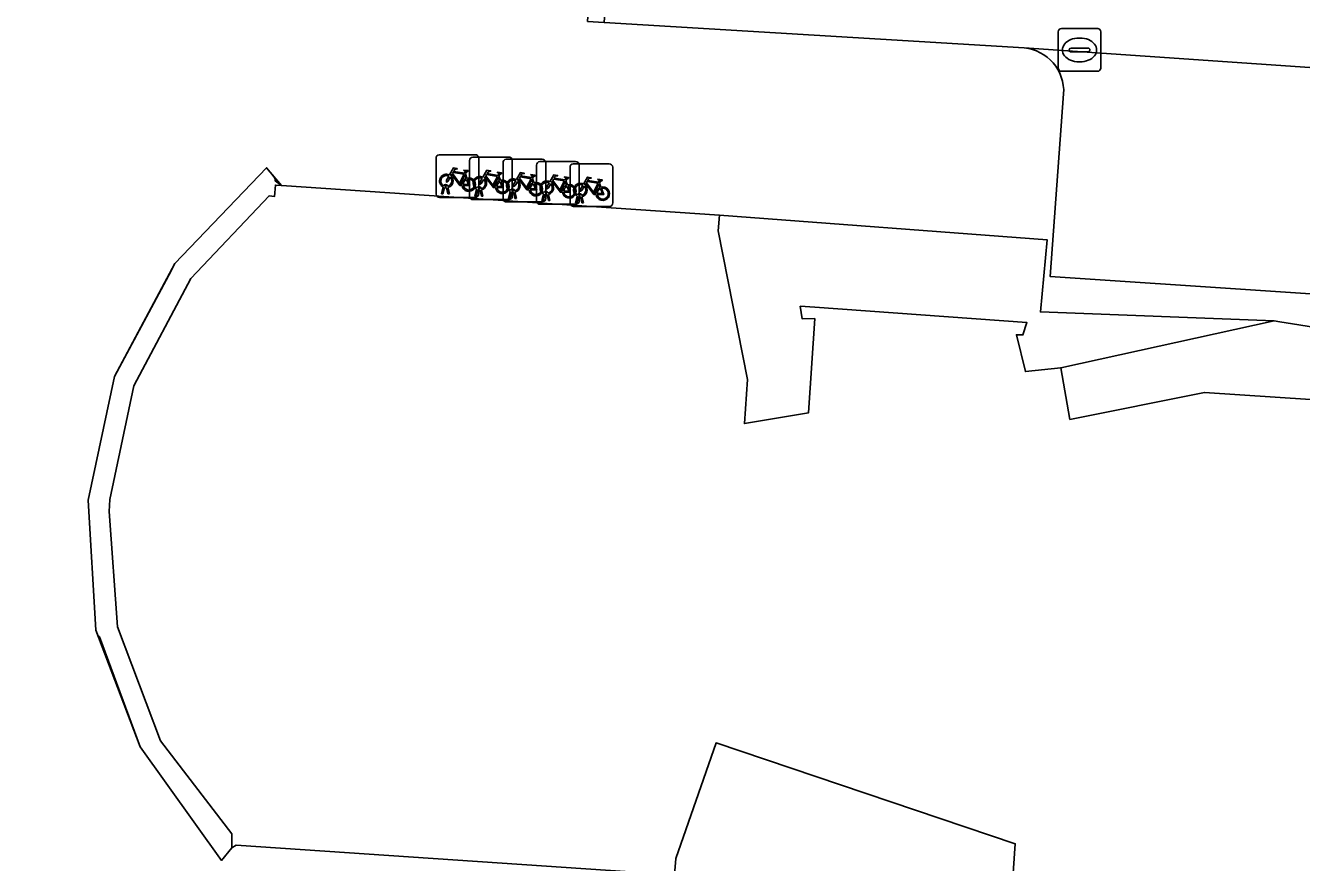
# Model space of a CAD drawing. Extents: x 161848 to 162726, y 385382 to 386521.
# Drawn here: x 161919.81 to 161949.74, y 385590.82 to 385610.46 of the extents above; entities that cross this region are included whole.
import ezdxf

# ---------------------------------------------------------------- set-up
doc = ezdxf.new("R2010")
doc.units = 0
for name, color, linetype in [('IMGEO_Fietsenrek', 7, 'Continuous'), ('IMGEO_Kolk', 7, 'Continuous'), ('IMGEO_Pand', 7, 'Continuous'), ('IMGEO_Pand_overbouw', 7, 'Continuous'), ('IMGEO_Parkeervlak_open', 7, 'Continuous'), ('IMGEO_Rijbaan_lokaal_open', 7, 'Continuous'), ('IMGEO_Voetpad_open', 7, 'Continuous')]:
    doc.layers.add(name, color=color, linetype=linetype)

msp = doc.modelspace()

# ---------------------------------------------------------------- linework, layer by layer
at = {"layer": 'IMGEO_Fietsenrek'}
for p, q in [((161929.439, 385606.502), (161929.439, 385607.343)), ((161929.439, 385607.343), (161929.439, 385606.502)), ((161929.514, 385607.427), (161930.355, 385607.427)), ((161930.355, 385607.427), (161929.514, 385607.427)), ((161930.3, 385607.374), (161931.141, 385607.374)), ((161931.141, 385607.374), (161930.3, 385607.374)), ((161930.439, 385607.352), (161930.439, 385606.511)), ((161930.439, 385606.511), (161930.439, 385607.352)), ((161931.086, 385607.32), (161931.927, 385607.32)), ((161931.927, 385607.32), (161931.086, 385607.32)), ((161931.225, 385607.299), (161931.225, 385606.458)), ((161931.225, 385606.458), (161931.225, 385607.299)), ((161930.225, 385606.449), (161930.225, 385607.29)), ((161930.225, 385607.29), (161930.225, 385606.449)), ((161931.011, 385606.395), (161931.011, 385607.236)), ((161931.011, 385607.236), (161931.011, 385606.395)), ((161931.796, 385606.342), (161931.796, 385607.183)), ((161931.796, 385607.183), (161931.796, 385606.342)), ((161931.871, 385607.267), (161932.712, 385607.267)), ((161932.712, 385607.267), (161931.871, 385607.267)), ((161932.011, 385607.245), (161932.011, 385606.404)), ((161932.011, 385606.404), (161932.011, 385607.245)), ((161932.582, 385606.288), (161932.582, 385607.129)), ((161932.582, 385607.129), (161932.582, 385606.288)), ((161932.657, 385607.213), (161933.498, 385607.213)), ((161933.498, 385607.213), (161932.657, 385607.213)), ((161932.796, 385607.192), (161932.796, 385606.351)), ((161932.796, 385606.351), (161932.796, 385607.192)), ((161933.582, 385607.138), (161933.582, 385606.297)), ((161933.582, 385606.297), (161933.582, 385607.138)), ((161929.708, 385606.694), (161929.709, 385606.687)), ((161930.126, 385606.976), (161930.162, 385606.881)), ((161930.912, 385606.923), (161930.948, 385606.828)), ((161931.698, 385606.869), (161931.734, 385606.774)), ((161932.483, 385606.816), (161932.519, 385606.721)), ((161933.269, 385606.762), (161933.305, 385606.667)), ((161930.364, 385606.427), (161929.523, 385606.427)), ((161929.523, 385606.427), (161930.364, 385606.427)), ((161929.566, 385606.511), (161929.605, 385606.671)), ((161929.6, 385606.511), (161929.566, 385606.511)), ((161929.635, 385606.659), (161929.6, 385606.511)), ((161929.677, 385606.683), (161929.676, 385606.687)), ((161929.718, 385606.511), (161929.684, 385606.653)), ((161929.716, 385606.657), (161929.751, 385606.511)), ((161929.751, 385606.511), (161929.718, 385606.511)), ((161930.352, 385606.458), (161930.391, 385606.618)), ((161930.386, 385606.458), (161930.352, 385606.458)), ((161930.421, 385606.606), (161930.386, 385606.458)), ((161930.463, 385606.63), (161930.462, 385606.634)), ((161930.504, 385606.458), (161930.47, 385606.6)), ((161930.494, 385606.641), (161930.495, 385606.634)), ((161930.502, 385606.604), (161930.537, 385606.458)), ((161930.537, 385606.458), (161930.504, 385606.458)), ((161931.138, 385606.404), (161931.177, 385606.564)), ((161931.172, 385606.404), (161931.138, 385606.404)), ((161931.207, 385606.552), (161931.172, 385606.404)), ((161931.249, 385606.576), (161931.248, 385606.58)), ((161931.29, 385606.404), (161931.256, 385606.546)), ((161931.28, 385606.587), (161931.281, 385606.58)), ((161931.288, 385606.55), (161931.323, 385606.404)), ((161931.323, 385606.404), (161931.29, 385606.404)), ((161931.923, 385606.351), (161931.962, 385606.511)), ((161931.992, 385606.499), (161931.957, 385606.351)), ((161932.034, 385606.523), (161932.033, 385606.527)), ((161932.075, 385606.351), (161932.041, 385606.493)), ((161932.065, 385606.534), (161932.066, 385606.527)), ((161932.073, 385606.497), (161932.108, 385606.351)), ((161932.709, 385606.297), (161932.748, 385606.457)), ((161932.778, 385606.445), (161932.743, 385606.297)), ((161932.82, 385606.469), (161932.819, 385606.473)), ((161932.861, 385606.297), (161932.827, 385606.439)), ((161932.851, 385606.48), (161932.852, 385606.473)), ((161932.859, 385606.443), (161932.894, 385606.297)), ((161931.15, 385606.374), (161930.309, 385606.374)), ((161930.309, 385606.374), (161931.15, 385606.374)), ((161931.936, 385606.32), (161931.095, 385606.32)), ((161931.095, 385606.32), (161931.936, 385606.32)), ((161932.721, 385606.267), (161931.88, 385606.267)), ((161931.88, 385606.267), (161932.721, 385606.267)), ((161931.957, 385606.351), (161931.923, 385606.351)), ((161932.108, 385606.351), (161932.075, 385606.351)), ((161933.507, 385606.213), (161932.666, 385606.213)), ((161932.666, 385606.213), (161933.507, 385606.213)), ((161932.743, 385606.297), (161932.709, 385606.297)), ((161932.894, 385606.297), (161932.861, 385606.297))]:
    msp.add_line(p, q, dxfattribs=at)
for points in [[(161929.752, 385606.953), (161929.847, 385607.117), (161929.933, 385607.103), (161929.935, 385607.094), (161929.879, 385607.083), (161929.852, 385607.038), (161930.108, 385606.997)], [(161930.095, 385606.972), (161929.838, 385607.013), (161929.821, 385606.984), (161929.988, 385606.764), (161930.095, 385606.972)], [(161930.108, 385606.997), (161930.133, 385607.046), (161930.127, 385607.05), (161930.104, 385607.054), (161930.092, 385607.061), (161930.091, 385607.064), (161930.093, 385607.069), (161930.188, 385607.054), (161930.19, 385607.044), (161930.18, 385607.031), (161930.168, 385607.025), (161930.154, 385607.031), (161930.126, 385606.976)], [(161930.538, 385606.9), (161930.633, 385607.064), (161930.719, 385607.05), (161930.721, 385607.041), (161930.665, 385607.03), (161930.638, 385606.985), (161930.894, 385606.944)], [(161930.894, 385606.944), (161930.919, 385606.993), (161930.913, 385606.997), (161930.89, 385607.001), (161930.878, 385607.008), (161930.877, 385607.011), (161930.879, 385607.016), (161930.974, 385607.001), (161930.976, 385606.991), (161930.966, 385606.978), (161930.954, 385606.972), (161930.94, 385606.978), (161930.912, 385606.923)], [(161931.324, 385606.846), (161931.419, 385607.01), (161931.505, 385606.996), (161931.507, 385606.987), (161931.451, 385606.976), (161931.424, 385606.931), (161931.68, 385606.89)], [(161929.773, 385606.901), (161929.721, 385606.811), (161929.681, 385606.786), (161929.682, 385606.833), (161929.737, 385606.927)], [(161930.048, 385606.709), (161929.998, 385606.709), (161929.807, 385606.96), (161929.788, 385606.928)], [(161930.143, 385606.874), (161930.113, 385606.951), (161930.004, 385606.733), (161930.047, 385606.733)], [(161930.077, 385606.733), (161930.197, 385606.732), (161930.153, 385606.846)], [(161930.173, 385606.853), (161930.228, 385606.708), (161930.078, 385606.708)], [(161930.559, 385606.848), (161930.507, 385606.758), (161930.467, 385606.733), (161930.468, 385606.78), (161930.523, 385606.874)], [(161930.834, 385606.656), (161930.784, 385606.656), (161930.593, 385606.907), (161930.574, 385606.875)], [(161930.881, 385606.919), (161930.624, 385606.96), (161930.607, 385606.931), (161930.774, 385606.711), (161930.881, 385606.919)], [(161930.929, 385606.821), (161930.899, 385606.898), (161930.79, 385606.68), (161930.833, 385606.68)], [(161930.863, 385606.68), (161930.983, 385606.679), (161930.939, 385606.793)], [(161930.959, 385606.8), (161931.014, 385606.655), (161930.864, 385606.655)], [(161931.345, 385606.794), (161931.293, 385606.704), (161931.253, 385606.679), (161931.254, 385606.726), (161931.309, 385606.82)], [(161931.62, 385606.602), (161931.57, 385606.602), (161931.379, 385606.853), (161931.36, 385606.821)], [(161931.667, 385606.865), (161931.41, 385606.906), (161931.393, 385606.877), (161931.56, 385606.657), (161931.667, 385606.865)], [(161931.715, 385606.767), (161931.685, 385606.844), (161931.576, 385606.626), (161931.619, 385606.626)], [(161931.649, 385606.626), (161931.769, 385606.625), (161931.725, 385606.739)], [(161931.745, 385606.746), (161931.8, 385606.601), (161931.65, 385606.601)], [(161931.68, 385606.89), (161931.705, 385606.939), (161931.699, 385606.943), (161931.676, 385606.947), (161931.664, 385606.954), (161931.663, 385606.957), (161931.665, 385606.962), (161931.76, 385606.947), (161931.762, 385606.937), (161931.752, 385606.924), (161931.74, 385606.918), (161931.726, 385606.924), (161931.698, 385606.869)], [(161932.13, 385606.741), (161932.078, 385606.651), (161932.038, 385606.626), (161932.039, 385606.673), (161932.094, 385606.767)], [(161932.109, 385606.793), (161932.204, 385606.957), (161932.29, 385606.943), (161932.292, 385606.934), (161932.236, 385606.923), (161932.209, 385606.878), (161932.465, 385606.837)], [(161932.405, 385606.549), (161932.355, 385606.549), (161932.164, 385606.8), (161932.145, 385606.768)], [(161932.452, 385606.812), (161932.195, 385606.853), (161932.178, 385606.824), (161932.345, 385606.604), (161932.452, 385606.812)], [(161932.5, 385606.714), (161932.47, 385606.791), (161932.361, 385606.573), (161932.404, 385606.573)], [(161932.465, 385606.837), (161932.49, 385606.886), (161932.484, 385606.89), (161932.461, 385606.894), (161932.449, 385606.901), (161932.448, 385606.904), (161932.45, 385606.909), (161932.545, 385606.894), (161932.547, 385606.884), (161932.537, 385606.871), (161932.525, 385606.865), (161932.511, 385606.871), (161932.483, 385606.816)], [(161932.916, 385606.687), (161932.864, 385606.597), (161932.824, 385606.572), (161932.825, 385606.619), (161932.88, 385606.713)], [(161932.895, 385606.739), (161932.99, 385606.903), (161933.076, 385606.889), (161933.078, 385606.88), (161933.022, 385606.869), (161932.995, 385606.824), (161933.251, 385606.783)], [(161933.191, 385606.495), (161933.141, 385606.495), (161932.95, 385606.746), (161932.931, 385606.714)], [(161933.238, 385606.758), (161932.981, 385606.799), (161932.964, 385606.77), (161933.131, 385606.55), (161933.238, 385606.758)], [(161933.286, 385606.66), (161933.256, 385606.737), (161933.147, 385606.519), (161933.19, 385606.519)], [(161933.251, 385606.783), (161933.276, 385606.832), (161933.27, 385606.836), (161933.247, 385606.84), (161933.235, 385606.847), (161933.234, 385606.85), (161933.236, 385606.855), (161933.331, 385606.84), (161933.333, 385606.83), (161933.323, 385606.817), (161933.311, 385606.811), (161933.297, 385606.817), (161933.269, 385606.762)], [(161932.434, 385606.573), (161932.554, 385606.572), (161932.51, 385606.686)], [(161932.53, 385606.693), (161932.585, 385606.548), (161932.435, 385606.548)], [(161933.22, 385606.519), (161933.34, 385606.518), (161933.296, 385606.632)], [(161933.316, 385606.639), (161933.371, 385606.494), (161933.221, 385606.494)]]:
    msp.add_lwpolyline(points, dxfattribs=at)
for centre, radius, start, end in [((161929.517, 385607.349), 0.0779, 92.4484, 184.2845), ((161929.517, 385607.349), 0.0779, 92.4484, 184.2845), ((161930.303, 385607.296), 0.0779, 92.4484, 184.2845), ((161930.303, 385607.296), 0.0779, 92.4484, 184.2845), ((161930.361, 385607.349), 0.0779, 2.4484, 94.2845), ((161930.361, 385607.349), 0.0779, 2.4484, 94.2845), ((161931.089, 385607.242), 0.0779, 92.4484, 184.2845), ((161931.089, 385607.242), 0.0779, 92.4484, 184.2845), ((161931.147, 385607.296), 0.0779, 2.4484, 94.2845), ((161931.147, 385607.296), 0.0779, 2.4484, 94.2845), ((161931.933, 385607.242), 0.0779, 2.4484, 94.2845), ((161931.933, 385607.242), 0.0779, 2.4484, 94.2845), ((161931.874, 385607.189), 0.0779, 92.4484, 184.2845), ((161931.874, 385607.189), 0.0779, 92.4484, 184.2845), ((161932.66, 385607.135), 0.0779, 92.4484, 184.2845), ((161932.66, 385607.135), 0.0779, 92.4484, 184.2845), ((161932.718, 385607.189), 0.0779, 2.4484, 94.2845), ((161932.718, 385607.189), 0.0779, 2.4484, 94.2845), ((161933.504, 385607.135), 0.0779, 2.4484, 94.2845), ((161933.504, 385607.135), 0.0779, 2.4484, 94.2845), ((161929.679, 385606.812), 0.159, 62.6766, 242.1369), ((161929.679, 385606.812), 0.129, 63.3192, 238.903), ((161929.659, 385606.683), 0.0499, 12.8025, 158.6934), ((161929.659, 385606.683), 0.0174, 12.8025, 163.4502), ((161929.679, 385606.812), 0.129, 283.6043, 43.4302), ((161929.679, 385606.812), 0.159, 283.5766, 46.6042), ((161930.206, 385606.728), 0.159, 113.3408, 178.3217), ((161930.206, 385606.728), 0.159, 187.0065, 105.7708), ((161930.206, 385606.728), 0.129, 113.923, 177.9556), ((161930.206, 385606.728), 0.129, 188.6715, 104.5883), ((161930.465, 385606.759), 0.159, 62.6766, 242.1369), ((161930.465, 385606.759), 0.129, 63.3192, 238.903), ((161930.465, 385606.759), 0.129, 283.6043, 43.4302), ((161930.465, 385606.759), 0.159, 283.5766, 46.6042), ((161930.992, 385606.675), 0.159, 113.3408, 178.3217), ((161930.992, 385606.675), 0.159, 187.0065, 105.7708), ((161930.992, 385606.675), 0.129, 113.923, 177.9556), ((161930.992, 385606.675), 0.129, 188.6715, 104.5883), ((161931.251, 385606.705), 0.159, 62.6766, 242.1369), ((161931.251, 385606.705), 0.129, 63.3192, 238.903), ((161931.251, 385606.705), 0.129, 283.6043, 43.4302), ((161931.251, 385606.705), 0.159, 283.5766, 46.6042), ((161931.778, 385606.621), 0.159, 113.3408, 178.3217), ((161931.778, 385606.621), 0.159, 187.0065, 105.7708), ((161931.778, 385606.621), 0.129, 113.923, 177.9556), ((161931.778, 385606.621), 0.129, 188.6715, 104.5883), ((161932.036, 385606.652), 0.159, 62.6766, 242.1369), ((161932.036, 385606.652), 0.129, 63.3192, 238.903), ((161932.036, 385606.652), 0.129, 283.6043, 43.4302), ((161932.036, 385606.652), 0.159, 283.5766, 46.6042), ((161932.563, 385606.568), 0.159, 113.3408, 178.3217), ((161932.563, 385606.568), 0.159, 187.0065, 105.7708), ((161932.563, 385606.568), 0.129, 188.6715, 104.5883), ((161932.822, 385606.598), 0.159, 62.6766, 242.1369), ((161932.822, 385606.598), 0.129, 63.3192, 238.903), ((161932.822, 385606.598), 0.159, 283.5766, 46.6042), ((161929.517, 385606.505), 0.0779, 182.4484, 274.2845), ((161929.517, 385606.505), 0.0779, 182.4484, 274.2845), ((161929.679, 385606.812), 0.159, 253.9967, 271.7867), ((161929.679, 385606.812), 0.129, 253.415, 269.0204), ((161930.303, 385606.452), 0.0779, 182.4484, 274.2845), ((161930.303, 385606.452), 0.0779, 182.4484, 274.2845), ((161930.361, 385606.505), 0.0779, 272.4484, 4.2845), ((161930.361, 385606.505), 0.0779, 272.4484, 4.2845), ((161930.445, 385606.63), 0.0499, 12.8025, 158.6934), ((161930.465, 385606.759), 0.159, 253.9967, 271.7867), ((161930.445, 385606.63), 0.0174, 12.8025, 163.4502), ((161930.465, 385606.759), 0.129, 253.415, 269.0204), ((161931.089, 385606.398), 0.0779, 182.4484, 274.2845), ((161931.089, 385606.398), 0.0779, 182.4484, 274.2845), ((161931.147, 385606.452), 0.0779, 272.4484, 4.2845), ((161931.147, 385606.452), 0.0779, 272.4484, 4.2845), ((161931.231, 385606.576), 0.0499, 12.8025, 158.6934), ((161931.251, 385606.705), 0.159, 253.9967, 271.7867), ((161931.231, 385606.576), 0.0174, 12.8025, 163.4502), ((161931.251, 385606.705), 0.129, 253.415, 269.0204), ((161931.933, 385606.398), 0.0779, 272.4484, 4.2845), ((161931.933, 385606.398), 0.0779, 272.4484, 4.2845), ((161932.016, 385606.523), 0.0499, 12.8025, 158.6934), ((161932.036, 385606.652), 0.159, 253.9967, 271.7867), ((161932.016, 385606.523), 0.0174, 12.8025, 163.4502), ((161932.036, 385606.652), 0.129, 253.415, 269.0204), ((161932.563, 385606.568), 0.129, 113.923, 177.9556), ((161932.802, 385606.469), 0.0499, 12.8025, 158.6934), ((161932.822, 385606.598), 0.159, 253.9967, 271.7867), ((161932.802, 385606.469), 0.0174, 12.8025, 163.4502), ((161932.822, 385606.598), 0.129, 253.415, 269.0204), ((161932.822, 385606.598), 0.129, 283.6043, 43.4302), ((161933.349, 385606.514), 0.159, 113.3408, 178.3217), ((161933.349, 385606.514), 0.159, 187.0065, 105.7708), ((161933.349, 385606.514), 0.129, 113.923, 177.9556), ((161933.349, 385606.514), 0.129, 188.6715, 104.5883), ((161931.874, 385606.345), 0.0779, 182.4484, 274.2845), ((161931.874, 385606.345), 0.0779, 182.4484, 274.2845), ((161932.66, 385606.291), 0.0779, 182.4484, 274.2845), ((161932.66, 385606.291), 0.0779, 182.4484, 274.2845), ((161932.718, 385606.345), 0.0779, 272.4484, 4.2845), ((161932.718, 385606.345), 0.0779, 272.4484, 4.2845), ((161933.504, 385606.291), 0.0779, 272.4484, 4.2845), ((161933.504, 385606.291), 0.0779, 272.4484, 4.2845)]:
    msp.add_arc(centre, radius, start, end, dxfattribs=at)
at = {"layer": 'IMGEO_Kolk'}
for p, q in [((161944.03, 385609.46), (161944.03, 385610.312)), ((161944.105, 385610.386), (161944.957, 385610.386)), ((161945.031, 385610.312), (161945.031, 385609.46)), ((161944.518, 385610.166), (161944.543, 385610.166)), ((161944.289, 385609.88), (161944.289, 385609.892)), ((161944.727, 385609.843), (161944.329, 385609.843)), ((161944.332, 385609.929), (161944.73, 385609.929)), ((161944.773, 385609.892), (161944.773, 385609.88)), ((161944.541, 385609.606), (161944.516, 385609.606)), ((161944.957, 385609.386), (161944.105, 385609.386))]:
    msp.add_line(p, q, dxfattribs=at)
for points in [[(161944.03, 385609.46), (161944.03, 385610.312)], [(161944.105, 385610.386), (161944.957, 385610.386)], [(161945.031, 385610.312), (161945.031, 385609.46)], [(161944.957, 385609.386), (161944.105, 385609.386)]]:
    msp.add_lwpolyline(points, dxfattribs=at)
for centre, radius, start, end in [((161944.107, 385610.31), 0.0765, 91.552, 178.448), ((161944.107, 385610.31), 0.0765, 91.552, 178.448), ((161944.955, 385610.31), 0.0765, 1.552, 88.448), ((161944.955, 385610.31), 0.0765, 1.552, 88.448), ((161944.329, 385609.889), 0.0403, 85.8775, 175.7526), ((161944.326, 385609.879), 0.0366, 178.938, 274.7102), ((161944.73, 385609.886), 0.043, 264.8664, 352.4533), ((161944.734, 385609.891), 0.0386, 1.7309, 96.639), ((161944.107, 385609.462), 0.0765, 181.552, 268.448), ((161944.107, 385609.462), 0.0765, 181.552, 268.448), ((161944.955, 385609.462), 0.0765, 271.552, 358.448), ((161944.955, 385609.462), 0.0765, 271.552, 358.448)]:
    msp.add_arc(centre, radius, start, end, dxfattribs=at)
for centre, major_axis, ratio, start_param, end_param in [((161944.517, 385609.886), (-0.387, 0.002), 0.722429, 4.712389, 7.853982), ((161944.542, 385609.886), (-0.39, 0.002), 0.717154, 1.570796, 4.712389)]:
    msp.add_ellipse(centre, major_axis=major_axis, ratio=ratio, start_param=start_param, end_param=end_param, dxfattribs=at)
at = {"layer": 'IMGEO_Pand'}
msp.add_lwpolyline([(161988.907, 385599.116), (161947.458, 385601.851), (161944.307, 385601.219), (161944.09, 385602.431), (161943.262, 385602.34), (161943.051, 385603.203), (161943.204, 385603.202), (161943.298, 385603.491), (161938.325, 385603.848), (161937.979, 385603.873), (161938.024, 385603.581), (161938.322, 385603.585), (161938.177, 385601.374), (161936.672, 385601.119), (161936.745, 385602.154), (161936.058, 385605.642), (161936.09, 385606.006), (161925.813, 385606.706), (161925.671, 385606.716), (161925.648, 385606.445), (161925.521, 385606.464), (161923.684, 385604.524), (161922.353, 385602.003), (161921.788, 385599.336), (161921.775, 385599.058), (161921.968, 385596.352), (161922.975, 385593.678), (161924.649, 385591.496), (161924.647, 385591.163), (161924.751, 385591.23), (161935.035, 385590.531), (161935.065, 385590.919), (161936.008, 385593.628), (161943.024, 385591.264), (161942.935, 385590.005)], dxfattribs=at)
at = {"layer": 'IMGEO_Pand_overbouw'}
msp.add_lwpolyline([(161924.647, 385591.163), (161924.649, 385591.496), (161922.975, 385593.678), (161921.968, 385596.352), (161921.775, 385599.058), (161921.788, 385599.336), (161922.353, 385602.003), (161923.684, 385604.524), (161925.521, 385606.464), (161925.648, 385606.445), (161925.671, 385606.716), (161925.813, 385606.706), (161925.667, 385606.815), (161925.662, 385606.861), (161925.645, 385606.905), (161925.614, 385606.942), (161925.587, 385606.974), (161925.584, 385606.977), (161925.461, 385607.124), (161923.315, 385604.878), (161923.223, 385604.706), (161921.896, 385602.224), (161921.279, 385599.325), (161921.459, 385596.277), (161921.509, 385596.146), (161921.542, 385596.115), (161922.498, 385593.537), (161924.41, 385590.872)], close=True, dxfattribs=at)
msp.add_lwpolyline([(161953.918, 385602.768), (161949.231, 385603.507), (161949.093, 385603.529), (161944.09, 385602.431), (161944.307, 385601.219), (161947.458, 385601.851), (161988.907, 385599.116)], dxfattribs=at)
at = {"layer": 'IMGEO_Parkeervlak_open'}
for points in [[(161996.016, 385606.302), (161943.229, 385609.934)], [(161944.158, 385608.853), (161943.842, 385604.571), (161953.828, 385603.91), (161954.083, 385608.308)]]:
    msp.add_lwpolyline(points, dxfattribs=at)
msp.add_arc((161943.134, 385608.912), 1.026, 356.6778, 84.6731, dxfattribs=at)
at = {"layer": 'IMGEO_Rijbaan_lokaal_open'}
msp.add_lwpolyline([(161939.176, 385621.222), (161934.124, 385621.658), (161933.385, 385610.532), (161943.229, 385609.934), (161996.016, 385606.302), (161996.35, 385611.357)], dxfattribs=at)
at = {"layer": 'IMGEO_Voetpad_open'}
for points in [[(161943.229, 385609.934), (161933.385, 385610.532), (161932.991, 385610.556), (161933.404, 385616.717), (161929.87, 385616.968), (161929.498, 385612.185), (161908.314, 385613.734), (161899.671, 385614.325)], [(161954.083, 385608.308), (161953.828, 385603.91), (161943.842, 385604.571), (161944.158, 385608.853)], [(161951.055, 385589.464), (161947.181, 385589.724), (161943.573, 385589.967), (161942.935, 385590.005), (161935.035, 385590.531), (161924.751, 385591.23), (161924.647, 385591.163), (161924.41, 385590.872), (161922.498, 385593.537), (161921.459, 385596.277), (161921.279, 385599.325), (161921.896, 385602.224), (161923.315, 385604.878), (161925.461, 385607.124), (161925.813, 385606.706), (161936.09, 385606.006), (161943.769, 385605.434), (161943.613, 385603.741), (161949.093, 385603.529), (161949.231, 385603.507), (161953.918, 385602.768)], [(161953.918, 385602.768), (161949.231, 385603.507), (161949.093, 385603.529), (161944.09, 385602.431), (161944.307, 385601.219), (161947.458, 385601.851), (161988.907, 385599.116)]]:
    msp.add_lwpolyline(points, dxfattribs=at)
for points in [[(161921.459, 385596.277), (161922.498, 385593.537), (161924.41, 385590.872), (161924.647, 385591.163), (161924.649, 385591.496), (161922.975, 385593.678), (161921.968, 385596.352), (161921.775, 385599.058), (161921.788, 385599.336), (161922.353, 385602.003), (161923.684, 385604.524), (161925.521, 385606.464), (161925.648, 385606.445), (161925.671, 385606.716), (161925.813, 385606.706), (161925.461, 385607.124), (161923.315, 385604.878), (161921.896, 385602.224), (161921.279, 385599.325)], [(161936.09, 385606.006), (161936.058, 385605.642), (161936.745, 385602.154), (161936.672, 385601.119), (161938.177, 385601.374), (161938.322, 385603.585), (161938.024, 385603.581), (161937.979, 385603.873), (161938.325, 385603.848), (161943.298, 385603.491), (161943.204, 385603.202), (161943.051, 385603.203), (161943.262, 385602.34), (161944.09, 385602.431), (161949.093, 385603.529), (161943.613, 385603.741), (161943.769, 385605.434)], [(161942.935, 385590.005), (161943.024, 385591.264), (161936.008, 385593.628), (161935.065, 385590.919), (161935.035, 385590.531)]]:
    msp.add_lwpolyline(points, close=True, dxfattribs=at)
msp.add_arc((161943.134, 385608.912), 1.026, 356.6778, 84.6731, dxfattribs=at)

doc.saveas('drawing.dxf')
